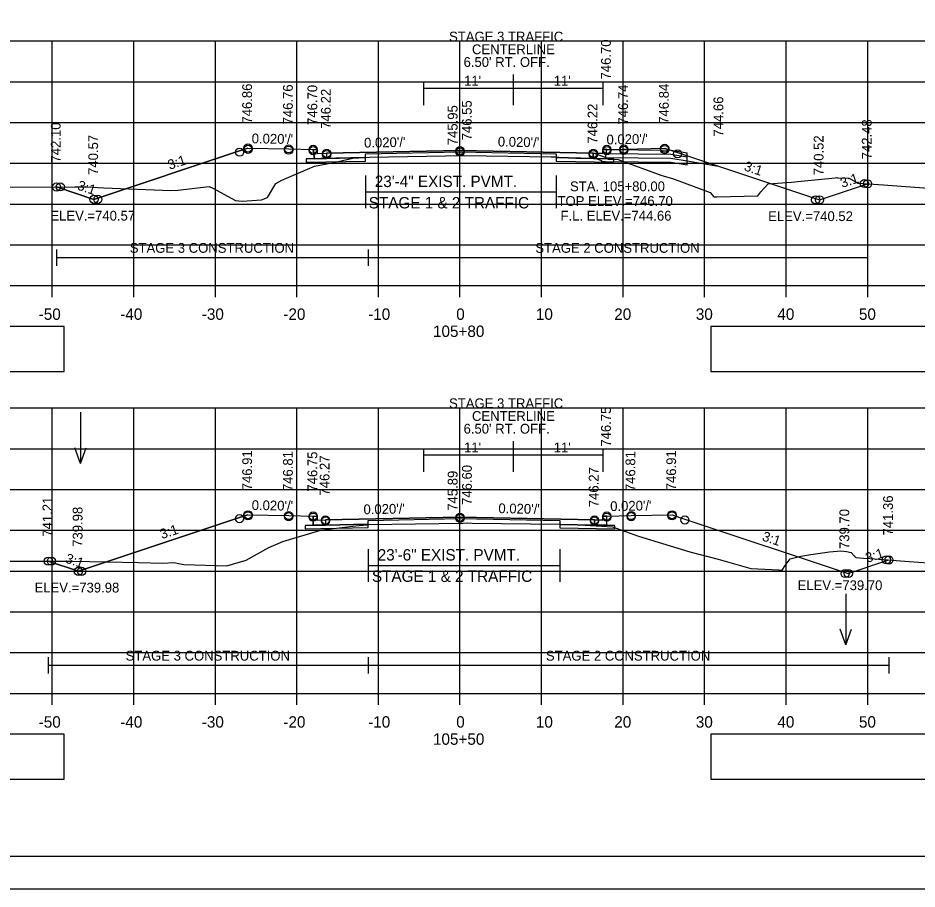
# Model space of a CAD drawing. Extents: x 1202951 to 1376887, y 378065 to 728038.
# Drawn here: x 1376530.5 to 1376640.7, y 379474.5 to 379581.3 of the extents above; entities that cross this region are included whole.
import ezdxf

# ---------------------------------------------------------------- set-up
doc = ezdxf.new("R2010")
doc.units = 0
for name, color, linetype in [('Default', 7, 'Continuous'), ('R_Alt Surface', 7, 'Continuous'), ('R_Axis', 7, 'Continuous'), ('R_Axis Annot', 7, 'Continuous'), ('R_Border', 7, 'Continuous'), ('R_Border Notes', 7, 'Continuous'), ('R_Dimension', 7, 'Continuous'), ('R_Exist Surface', 7, 'Continuous'), ('R_Fin Surface', 7, 'Continuous'), ('R_Grid', 7, 'Continuous'), ('R_MOT', 7, 'Continuous'), ('R_No Plot', 7, 'Continuous'), ('R_Proposed Const Limits', 7, 'Continuous'), ('R_Water', 7, 'Continuous'), ('R_Water Annot', 7, 'Continuous'), ('R_Xsect Elev', 7, 'Continuous'), ('R_Xsect Slope', 7, 'Continuous')]:
    doc.layers.add(name, color=color, linetype=linetype)

msp = doc.modelspace()

# ---------------------------------------------------------------- linework, layer by layer
at = {"layer": 'Default'}
for points in [[(1376558.67, 379565.37), (1376557.64, 379565.02), (1376557.64, 379565.02), (1376539.79, 379559.08)], [(1376609.77, 379565.35), (1376611.35, 379564.82), (1376611.35, 379564.82), (1376628.75, 379559.02)], [(1376558.67, 379520.41), (1376557.64, 379520.07), (1376557.64, 379520.07), (1376537.88, 379513.48)], [(1376610.67, 379520.41), (1376612.25, 379519.89), (1376612.25, 379519.89), (1376632.29, 379513.21)]]:
    msp.add_lwpolyline(points, dxfattribs=at)
for points in [[(1376566.67, 379565.21), (1376567.16, 379565.21), (1376567.17, 379564.71), (1376568.32, 379564.73), (1376568.32, 379564.1), (1376566.82, 379564.07)], [(1376602.67, 379565.21), (1376602.18, 379565.21), (1376602.17, 379564.71), (1376601.02, 379564.73), (1376601.02, 379564.1), (1376602.53, 379564.07)], [(1376566.67, 379520.25), (1376567.16, 379520.25), (1376567.17, 379519.75), (1376568.17, 379519.77), (1376568.17, 379519.15), (1376566.67, 379519.12)], [(1376602.67, 379520.25), (1376602.18, 379520.25), (1376602.17, 379519.75), (1376601.17, 379519.77), (1376601.17, 379519.15), (1376602.67, 379519.12)]]:
    msp.add_lwpolyline(points, close=True, dxfattribs=at)
at = {"layer": 'R_Alt Surface'}
for p, q in [((1376573.08, 379564.2), (1376565.82, 379564.05)), ((1376596.45, 379564.2), (1376603.52, 379564.05)), ((1376565.68, 379519.1), (1376573.41, 379519.25)), ((1376596.9, 379519.23), (1376603.67, 379519.1))]:
    msp.add_line(p, q, dxfattribs=at)
for points in [[(1376566.67, 379565.21), (1376566.82, 379564.07), (1376568.32, 379564.1), (1376573.08, 379564.2), (1376573.08, 379564.66), (1376584.67, 379564.89), (1376596.45, 379564.66), (1376596.45, 379564.2), (1376601.02, 379564.1), (1376602.53, 379564.07), (1376602.67, 379565.21)], [(1376566.67, 379520.25), (1376566.67, 379519.12), (1376568.17, 379519.15), (1376573.41, 379519.25), (1376573.41, 379519.71), (1376584.67, 379519.94), (1376596.9, 379519.69), (1376596.9, 379519.23), (1376601.17, 379519.15), (1376602.67, 379519.12), (1376602.67, 379520.25)]]:
    msp.add_lwpolyline(points, dxfattribs=at)
for points in [[(1376568.32, 379564.73), (1376568.32, 379564.1), (1376573.08, 379564.2), (1376573.08, 379564.66), (1376584.67, 379564.89), (1376596.45, 379564.66), (1376596.45, 379564.2), (1376601.02, 379564.1), (1376601.02, 379564.73), (1376601.02, 379564.73), (1376584.67, 379565.06), (1376568.32, 379564.73)], [(1376568.32, 379564.1), (1376566.82, 379564.07), (1376565.82, 379564.05), (1376565.82, 379563.63), (1376573.08, 379563.78), (1376573.08, 379564.2)], [(1376603.52, 379564.05), (1376602.53, 379564.07), (1376601.02, 379564.1), (1376596.45, 379564.2), (1376596.45, 379563.78), (1376603.52, 379563.63)], [(1376434.67, 379537.98), (1376536.14, 379537.98), (1376536.14, 379543.51), (1376434.67, 379543.51)], [(1376615.43, 379537.98), (1376726.14, 379537.98), (1376726.14, 379543.51), (1376615.43, 379543.51)], [(1376568.17, 379519.77), (1376568.17, 379519.15), (1376573.41, 379519.25), (1376573.41, 379519.71), (1376584.67, 379519.94), (1376596.9, 379519.69), (1376596.9, 379519.23), (1376601.17, 379519.15), (1376601.17, 379519.77), (1376601.17, 379519.77), (1376584.67, 379520.1), (1376568.17, 379519.77)], [(1376568.17, 379519.15), (1376566.67, 379519.12), (1376565.67, 379519.1), (1376565.67, 379518.68), (1376573.41, 379518.83), (1376573.41, 379519.25)], [(1376603.67, 379519.1), (1376602.67, 379519.12), (1376601.17, 379519.15), (1376596.9, 379519.23), (1376596.9, 379518.81), (1376603.67, 379518.68)], [(1376434.67, 379487.98), (1376536.14, 379487.98), (1376536.14, 379493.51), (1376434.67, 379493.51)], [(1376615.43, 379487.98), (1376726.14, 379487.98), (1376726.14, 379493.51), (1376615.43, 379493.51)]]:
    msp.add_lwpolyline(points, close=True, dxfattribs=at)
at = {"layer": 'R_Axis'}
for p, q in [((1376434.67, 379548.51), (1376734.67, 379548.51)), ((1376534.67, 379547.11), (1376534.67, 379548.51)), ((1376544.67, 379547.11), (1376544.67, 379548.51)), ((1376554.67, 379547.11), (1376554.67, 379548.51)), ((1376564.67, 379547.11), (1376564.67, 379548.51)), ((1376574.67, 379547.11), (1376574.67, 379548.51)), ((1376584.67, 379547.11), (1376584.67, 379548.51)), ((1376594.67, 379547.11), (1376594.67, 379548.51)), ((1376604.67, 379547.11), (1376604.67, 379548.51)), ((1376614.67, 379547.11), (1376614.67, 379548.51)), ((1376624.67, 379547.11), (1376624.67, 379548.51)), ((1376634.67, 379547.11), (1376634.67, 379548.51)), ((1376434.67, 379498.51), (1376734.67, 379498.51)), ((1376534.67, 379497.11), (1376534.67, 379498.51)), ((1376544.67, 379497.11), (1376544.67, 379498.51)), ((1376554.67, 379497.11), (1376554.67, 379498.51)), ((1376564.67, 379497.11), (1376564.67, 379498.51)), ((1376574.67, 379497.11), (1376574.67, 379498.51)), ((1376584.67, 379497.11), (1376584.67, 379498.51)), ((1376594.67, 379497.11), (1376594.67, 379498.51)), ((1376604.67, 379497.11), (1376604.67, 379498.51)), ((1376614.67, 379497.11), (1376614.67, 379498.51)), ((1376624.67, 379497.11), (1376624.67, 379498.51)), ((1376634.67, 379497.11), (1376634.67, 379498.51))]:
    msp.add_line(p, q, dxfattribs=at)
at = {"layer": 'R_Border'}
msp.add_line((1376742.85, 379478.51), (1376426.67, 379478.51), dxfattribs=at)
at = {"layer": 'R_Dimension'}
for points in [[(1376535.2, 379552.95), (1376535.2, 379550.95)], [(1376573.41, 379552.95), (1376573.41, 379550.95)], [(1376634.65, 379552.95), (1376634.65, 379550.95)], [(1376535.2, 379551.95), (1376573.41, 379551.95)], [(1376573.41, 379551.95), (1376634.65, 379551.95)], [(1376534.18, 379502.95), (1376534.18, 379500.95)], [(1376534.18, 379501.95), (1376573.41, 379501.95)], [(1376573.41, 379502.95), (1376573.41, 379500.95)], [(1376573.41, 379501.95), (1376637.26, 379501.95)], [(1376637.26, 379502.95), (1376637.26, 379500.95)]]:
    msp.add_lwpolyline(points, dxfattribs=at)
at = {"layer": 'R_Exist Surface'}
for points in [[(1376519.97, 379560.58), (1376537.44, 379560.61), (1376538.88, 379560.6), (1376540.99, 379560.51), (1376549.2, 379560.17), (1376550.08, 379560.22), (1376553.93, 379560.67), (1376554.36, 379560.46), (1376557.16, 379558.93), (1376557.98, 379558.86), (1376560.34, 379559.01), (1376561.07, 379559.33), (1376562.08, 379561.01), (1376562.82, 379561.42), (1376566.85, 379563.14), (1376569, 379563.55), (1376571.52, 379564.13), (1376573.02, 379564.22), (1376573.08, 379564.23), (1376573.59, 379564.24), (1376585.22, 379564.47), (1376595.85, 379564.31), (1376596.45, 379564.31), (1376596.81, 379564.27), (1376598.86, 379564.14), (1376602.63, 379564.08), (1376602.83, 379564.02), (1376604.08, 379563.95), (1376609.44, 379562.01), (1376610.73, 379561.65), (1376615.36, 379559.93), (1376615.81, 379559.4), (1376616.18, 379559.38), (1376621.19, 379559.52), (1376621.55, 379560.02), (1376622.48, 379560.99), (1376625.32, 379561.21), (1376626.49, 379561.33), (1376630.69, 379561.74), (1376630.88, 379561.75), (1376630.95, 379561.74), (1376632.38, 379561.7), (1376632.41, 379561.67), (1376633.45, 379561.07), (1376633.6, 379561.06), (1376635.39, 379560.94), (1376636.62, 379560.86), (1376644.84, 379560.23)], [(1376526.44, 379514.74), (1376537.2, 379514.71), (1376541.28, 379514.63), (1376545.25, 379514.56), (1376548.22, 379514.49), (1376549.59, 379514.54), (1376550.82, 379514.32), (1376556.06, 379514.14), (1376558.47, 379514.85), (1376561.21, 379516.39), (1376562.93, 379517.13), (1376567.73, 379518.57), (1376570.22, 379518.84), (1376571.87, 379519.06), (1376573.25, 379519.19), (1376573.41, 379519.2), (1376585.02, 379519.4), (1376585.6, 379519.41), (1376586.16, 379519.4), (1376596.9, 379519.25), (1376597.05, 379519.24), (1376599.34, 379519.17), (1376600.66, 379519.09), (1376603.39, 379518.95), (1376606.58, 379517.8), (1376612.85, 379515.87), (1376616.33, 379514.97), (1376620.34, 379513.83), (1376623.76, 379513.65), (1376624.19, 379513.62), (1376624.54, 379514.2), (1376625.14, 379515), (1376626.47, 379515.33), (1376627.69, 379515.53), (1376629.98, 379515.86), (1376631.37, 379515.97), (1376632.05, 379515.89), (1376632.62, 379515.8), (1376633.01, 379515.39), (1376633.22, 379515.16), (1376634.16, 379515.09), (1376634.97, 379515.05), (1376639.74, 379514.67), (1376642.12, 379514.51)]]:
    msp.add_lwpolyline(points, dxfattribs=at)
at = {"layer": 'R_Fin Surface'}
for p, q in [((1376573.08, 379561.99), (1376573.08, 379557.99)), ((1376596.45, 379561.99), (1376596.45, 379557.99)), ((1376573.08, 379559.99), (1376596.45, 379559.99)), ((1376573.41, 379516.2), (1376573.41, 379512.2)), ((1376596.9, 379516.2), (1376596.9, 379512.2)), ((1376573.41, 379514.2), (1376596.9, 379514.2)), ((1376573.67, 379514.2), (1376595.67, 379514.2))]:
    msp.add_line(p, q, dxfattribs=at)
for points in [[(1376535.2, 379560.6), (1376539.79, 379559.08), (1376557.64, 379565.02), (1376558.67, 379565.37), (1376563.67, 379565.27), (1376566.67, 379565.21), (1376567.16, 379565.21), (1376567.17, 379564.71), (1376568.32, 379564.73), (1376584.67, 379565.06), (1376601.02, 379564.73), (1376602.17, 379564.71), (1376602.18, 379565.21), (1376602.67, 379565.21), (1376604.77, 379565.25), (1376609.77, 379565.35), (1376611.35, 379564.82), (1376628.75, 379559.02), (1376634.65, 379560.99)], [(1376558.67, 379565.37), (1376563.67, 379565.27), (1376566.67, 379565.21), (1376567.16, 379565.21), (1376567.17, 379564.71), (1376568.32, 379564.73), (1376568.32, 379564.73), (1376584.67, 379565.06), (1376601.02, 379564.73), (1376601.02, 379564.73), (1376602.17, 379564.71), (1376602.18, 379565.21), (1376602.67, 379565.21), (1376604.77, 379565.25), (1376609.77, 379565.35)], [(1376534.18, 379514.72), (1376537.88, 379513.48), (1376557.64, 379520.07), (1376558.67, 379520.41), (1376563.67, 379520.31), (1376566.67, 379520.25), (1376567.16, 379520.25), (1376567.17, 379519.75), (1376568.17, 379519.77), (1376584.67, 379520.1), (1376601.17, 379519.77), (1376602.17, 379519.75), (1376602.18, 379520.25), (1376602.67, 379520.25), (1376605.67, 379520.31), (1376610.67, 379520.41), (1376612.25, 379519.89), (1376632.29, 379513.21), (1376637.26, 379514.87)], [(1376558.67, 379520.41), (1376563.67, 379520.31), (1376566.67, 379520.25), (1376567.16, 379520.25), (1376567.17, 379519.75), (1376568.17, 379519.77), (1376568.17, 379519.77), (1376584.67, 379520.1), (1376601.17, 379519.77), (1376601.17, 379519.77), (1376602.17, 379519.75), (1376602.18, 379520.25), (1376602.67, 379520.25), (1376605.67, 379520.31), (1376610.67, 379520.41)]]:
    msp.add_lwpolyline(points, dxfattribs=at)
at = {"layer": 'R_Grid'}
for p, q in [((1376434.67, 379578.51), (1376734.67, 379578.51)), ((1376534.67, 379548.51), (1376534.67, 379578.51)), ((1376544.67, 379548.51), (1376544.67, 379578.51)), ((1376554.67, 379548.51), (1376554.67, 379578.51)), ((1376564.67, 379548.51), (1376564.67, 379578.51)), ((1376574.67, 379548.51), (1376574.67, 379578.51)), ((1376584.67, 379548.51), (1376584.67, 379578.51)), ((1376594.67, 379548.51), (1376594.67, 379578.51)), ((1376604.67, 379548.51), (1376604.67, 379578.51)), ((1376614.67, 379548.51), (1376614.67, 379578.51)), ((1376624.67, 379548.51), (1376624.67, 379578.51)), ((1376634.67, 379548.51), (1376634.67, 379578.51)), ((1376434.67, 379573.51), (1376734.67, 379573.51)), ((1376434.67, 379568.51), (1376734.67, 379568.51)), ((1376434.67, 379563.51), (1376734.67, 379563.51)), ((1376434.67, 379558.51), (1376734.67, 379558.51)), ((1376434.67, 379553.51), (1376734.67, 379553.51)), ((1376434.67, 379548.51), (1376734.67, 379548.51)), ((1376434.67, 379533.51), (1376734.67, 379533.51)), ((1376534.67, 379498.51), (1376534.67, 379533.51)), ((1376544.67, 379498.51), (1376544.67, 379533.51)), ((1376554.67, 379498.51), (1376554.67, 379533.51)), ((1376564.67, 379498.51), (1376564.67, 379533.51)), ((1376574.67, 379498.51), (1376574.67, 379533.51)), ((1376584.67, 379498.51), (1376584.67, 379533.51)), ((1376594.67, 379498.51), (1376594.67, 379533.51)), ((1376604.67, 379498.51), (1376604.67, 379533.51)), ((1376614.67, 379498.51), (1376614.67, 379533.51)), ((1376624.67, 379498.51), (1376624.67, 379533.51)), ((1376634.67, 379498.51), (1376634.67, 379533.51)), ((1376434.67, 379528.51), (1376734.67, 379528.51)), ((1376434.67, 379523.51), (1376734.67, 379523.51)), ((1376434.67, 379518.51), (1376734.67, 379518.51)), ((1376434.67, 379513.51), (1376734.67, 379513.51)), ((1376434.67, 379508.51), (1376734.67, 379508.51)), ((1376434.67, 379503.51), (1376734.67, 379503.51)), ((1376434.67, 379498.51), (1376734.67, 379498.51))]:
    msp.add_line(p, q, dxfattribs=at)
at = {"layer": 'R_MOT'}
for p, q in [((1376591.18, 379574.38), (1376591.18, 379570.63)), ((1376580.18, 379573.47), (1376580.18, 379570.63)), ((1376580.18, 379572.72), (1376591.18, 379572.72)), ((1376591.18, 379572.72), (1376602.18, 379572.72)), ((1376602.18, 379573.47), (1376602.18, 379570.63)), ((1376580.18, 379528.52), (1376580.18, 379525.67)), ((1376591.18, 379529.43), (1376591.18, 379525.67)), ((1376602.18, 379528.52), (1376602.18, 379525.67)), ((1376580.18, 379527.77), (1376591.18, 379527.77)), ((1376591.18, 379527.77), (1376602.18, 379527.77))]:
    msp.add_line(p, q, dxfattribs=at)
at = {"layer": 'R_No Plot'}
msp.add_line((1376414.27, 379474.53), (1376747.6, 379474.53), dxfattribs=at)
for points in [[(1376414.26, 379687.86), (1376747.6, 379687.86), (1376747.6, 379474.52), (1376414.26, 379474.52)], [(1376660.59, 379683.97), (1376680.21, 379683.97), (1376680.21, 379674.09), (1376696.32, 379674.09), (1376719.52, 379674.09), (1376719.64, 379645.93), (1376742.85, 379645.93), (1376742.85, 379478.51), (1376426.67, 379478.51), (1376426.67, 379683.97)]]:
    msp.add_lwpolyline(points, close=True, dxfattribs=at)
for centre in [(1376558.67, 379565.37), (1376609.77, 379565.35), (1376557.64, 379564.87), (1376558.67, 379565.21), (1376563.67, 379565.27), (1376563.67, 379565.11), (1376566.67, 379565.21), (1376566.67, 379565.05), (1376568.32, 379564.73), (1376568.32, 379564.58), (1376584.67, 379565.06), (1376584.67, 379564.9), (1376601.02, 379564.73), (1376601.02, 379564.58), (1376602.67, 379565.21), (1376602.67, 379565.05), (1376604.77, 379565.25), (1376604.77, 379565.09), (1376609.77, 379565.19), (1376611.35, 379564.67), (1376634.26, 379561.02), (1376634.65, 379560.99), (1376535.2, 379560.6), (1376535.67, 379560.61), (1376539.79, 379559.08), (1376540.26, 379559.08), (1376628.28, 379559.02), (1376628.75, 379559.02), (1376558.67, 379520.41), (1376558.67, 379520.28), (1376563.67, 379520.31), (1376563.67, 379520.18), (1376566.67, 379520.25), (1376566.67, 379520.12), (1376602.67, 379520.25), (1376602.67, 379520.12), (1376605.67, 379520.31), (1376605.67, 379520.18), (1376610.67, 379520.41), (1376610.67, 379520.28), (1376557.64, 379519.94), (1376568.17, 379519.77), (1376568.17, 379519.64), (1376584.67, 379520.1), (1376584.67, 379519.97), (1376601.17, 379519.77), (1376601.17, 379519.64), (1376612.25, 379519.76), (1376534.18, 379514.72), (1376534.57, 379514.72), (1376636.95, 379514.89), (1376637.26, 379514.87), (1376537.88, 379513.48), (1376538.27, 379513.48), (1376631.9, 379513.21), (1376632.29, 379513.21)]:
    msp.add_circle(centre, 0.5, dxfattribs=at)
at = {"layer": 'R_Proposed Const Limits'}
for points in [[(1376539.79, 379559.08), (1376535.2, 379560.6)], [(1376628.75, 379559.02), (1376634.65, 379560.99)], [(1376537.88, 379513.48), (1376534.18, 379514.72)], [(1376632.29, 379513.21), (1376637.26, 379514.87)]]:
    msp.add_lwpolyline(points, dxfattribs=at)
at = {"layer": 'R_Water'}
for p, q in [((1376602.52, 379565.21), (1376610.52, 379565.13)), ((1376602.52, 379564.71), (1376610.52, 379564.63)), ((1376610.52, 379565.13), (1376612.51, 379564.8)), ((1376612.52, 379563.3), (1376612.52, 379564.8)), ((1376602.52, 379564.21), (1376610.52, 379564.13)), ((1376602.52, 379563.71), (1376610.52, 379563.63)), ((1376610.52, 379564.63), (1376612.52, 379564.3)), ((1376610.52, 379564.13), (1376612.52, 379563.8)), ((1376610.52, 379563.63), (1376612.52, 379563.3)), ((1376612.52, 379563.8), (1376616.36, 379563.16))]:
    msp.add_line(p, q, dxfattribs=at)
for points in [[(1376602.52, 379564.21), (1376601.02, 379564.73), (1376601.02, 379564.2), (1376602.02, 379563.86), (1376602.02, 379563.71), (1376602.52, 379563.71)], [(1376602.52, 379565.21), (1376602.27, 379565.21), (1376602.19, 379565.05), (1376602.52, 379564.71)]]:
    msp.add_lwpolyline(points, dxfattribs=at)
at = {"layer": 'R_Water Annot'}
for p, q in [((1376538.15, 379532.98), (1376538.15, 379526.69)), ((1376538.15, 379526.69), (1376537.45, 379528.62)), ((1376538.15, 379526.69), (1376538.85, 379528.62)), ((1376631.98, 379510.73), (1376631.98, 379504.45)), ((1376631.98, 379504.45), (1376631.28, 379506.37)), ((1376631.98, 379504.45), (1376632.68, 379506.37))]:
    msp.add_line(p, q, dxfattribs=at)
at = {"layer": 'R_Xsect Elev'}
for p, q in [((1376584.67, 379564.46), (1376584.67, 379572.19)), ((1376584.67, 379519.39), (1376584.67, 379527.53))]:
    msp.add_line(p, q, dxfattribs=at)

# ---------------------------------------------------------------- texts
at = {"layer": 'R_Axis Annot'}
for s, p in [('23\'-4" EXIST. PVMT.', (1376574.22, 379560.59)), ('STAGE 1 & 2 TRAFFIC', (1376573.48, 379557.97)), ('-50', (1376533.01, 379544.31)), ('-40', (1376543.01, 379544.31)), ('-30', (1376553.01, 379544.31)), ('-20', (1376563.01, 379544.31)), ('-10', (1376573.41, 379544.31)), ('0', (1376584.21, 379544.31)), ('10', (1376593.98, 379544.31)), ('20', (1376603.59, 379544.31)), ('30', (1376613.59, 379544.31)), ('40', (1376623.59, 379544.31)), ('50', (1376633.59, 379544.31)), ('105+80', (1376581.36, 379542.21)), ('23\'-6" EXIST. PVMT.', (1376574.58, 379514.8)), ('STAGE 1 & 2 TRAFFIC', (1376573.87, 379512.18)), ('-50', (1376533.01, 379494.31)), ('-40', (1376543.01, 379494.31)), ('-30', (1376553.01, 379494.31)), ('-20', (1376563.01, 379494.31)), ('-10', (1376573.41, 379494.31)), ('0', (1376584.21, 379494.31)), ('10', (1376593.98, 379494.31)), ('20', (1376603.59, 379494.31)), ('30', (1376613.59, 379494.31)), ('40', (1376623.59, 379494.31)), ('50', (1376633.59, 379494.31)), ('105+50', (1376581.36, 379492.21))]:
    msp.add_text(s, height=1.4, dxfattribs=at).set_placement(p)
at = {"layer": 'R_Border Notes'}
for s, p in [('ELEV.=740.57', (1376534.44, 379556.48)), ('ELEV.=740.52', (1376622.46, 379556.42)), ('ELEV.=739.98', (1376532.5, 379510.88)), ('ELEV.=739.70', (1376626.07, 379511.17))]:
    msp.add_text(s, height=1.2, dxfattribs=at).set_placement(p)
at = {"layer": 'R_Dimension'}
for s, p in [('STAGE 3 CONSTRUCTION', (1376544.18, 379552.53)), ('STAGE 2 CONSTRUCTION', (1376593.91, 379552.53)), ('STAGE 3 CONSTRUCTION', (1376543.67, 379502.53)), ('STAGE 2 CONSTRUCTION', (1376595.21, 379502.53))]:
    msp.add_text(s, height=1.2, dxfattribs=at).set_placement(p)
at = {"layer": 'R_MOT'}
for s, p in [('STAGE 3 TRAFFIC ', (1376583.33, 379578.44)), ('CENTERLINE', (1376586.14, 379576.88)), ("6.50' RT. OFF.", (1376585.11, 379575.32)), ("11'", (1376585.17, 379573.03)), ("11'", (1376596.17, 379573.03)), ('STAGE 3 TRAFFIC ', (1376583.33, 379533.48)), ('CENTERLINE', (1376586.14, 379531.92)), ("6.50' RT. OFF.", (1376585.11, 379530.36)), ("11'", (1376585.17, 379528.07)), ("11'", (1376596.17, 379528.07))]:
    msp.add_text(s, height=1.2, dxfattribs=at).set_placement(p)
at = {"layer": 'R_Water Annot'}
for s, p in [('STA. 105+80.00', (1376598.16, 379560.08)), ('TOP ELEV.=746.70', (1376596.63, 379558.28)), ('F.L. ELEV.=744.66', (1376597, 379556.48))]:
    msp.add_text(s, height=1.2, dxfattribs=at).set_placement(p)
at = {"layer": 'R_Xsect Elev'}
for s, p in [('746.70', (1376603.17, 379573.78)), ('746.86', (1376559.17, 379568.37)), ('746.76', (1376564.17, 379568.27)), ('746.70', (1376567.17, 379568.21)), ('746.22', (1376568.82, 379567.73)), ('746.74', (1376605.27, 379568.25)), ('746.84', (1376610.27, 379568.35)), ('744.66', (1376616.96, 379566.78)), ('745.95', (1376584.37, 379565.72)), ('746.55', (1376586.11, 379566.32)), ('746.22', (1376601.52, 379565.91)), ('742.10', (1376535.7, 379563.6)), ('742.48', (1376635.15, 379563.99)), ('740.57', (1376540.29, 379562.08)), ('740.52', (1376629.25, 379562.02)), ('746.75', (1376603.17, 379528.76)), ('746.91', (1376559.17, 379523.41)), ('746.81', (1376564.17, 379523.31)), ('746.75', (1376567.17, 379523.25)), ('746.27', (1376568.67, 379522.77)), ('746.81', (1376606.17, 379523.31)), ('746.91', (1376611.17, 379523.41)), ('746.60', (1376586.12, 379521.61)), ('746.27', (1376601.67, 379521.34)), ('745.89', (1376584.37, 379520.9)), ('741.21', (1376534.68, 379517.72)), ('741.36', (1376637.76, 379517.87)), ('739.98', (1376538.38, 379516.48)), ('739.70', (1376632.4, 379516.21))]:
    msp.add_text(s, height=1.2, rotation=90, dxfattribs=at).set_placement(p)
at = {"layer": 'R_Xsect Slope'}
for s, rotation, p in [("0.020'/'", 358.8542, (1376559.12, 379565.96)), ("0.020'/'", 1.1458, (1376602.65, 379565.81)), ("0.020'/'", 1.1458, (1376572.92, 379565.42)), ("0.020'/'", 358.8542, (1376589.3, 379565.57)), ('3:1', 18.4349, (1376549.07, 379562.7)), ('3:1', 341.5651, (1376619.42, 379562.66)), ('3:1', 18.4349, (1376631.54, 379560.48)), ('3:1', 341.5651, (1376537.66, 379560.31)), ("0.020'/'", 358.8542, (1376559.12, 379521)), ("0.020'/'", 1.1458, (1376572.85, 379520.47)), ("0.020'/'", 358.8542, (1376589.37, 379520.61)), ("0.020'/'", 1.1458, (1376603.1, 379520.86)), ('3:1', 18.4349, (1376548.12, 379517.42)), ('3:1', 341.5651, (1376621.64, 379517.28)), ('3:1', 18.4349, (1376634.62, 379514.51)), ('3:1', 341.5651, (1376536.19, 379514.57))]:
    msp.add_text(s, height=1.2, rotation=rotation, dxfattribs=at).set_placement(p)

doc.saveas('drawing.dxf')
